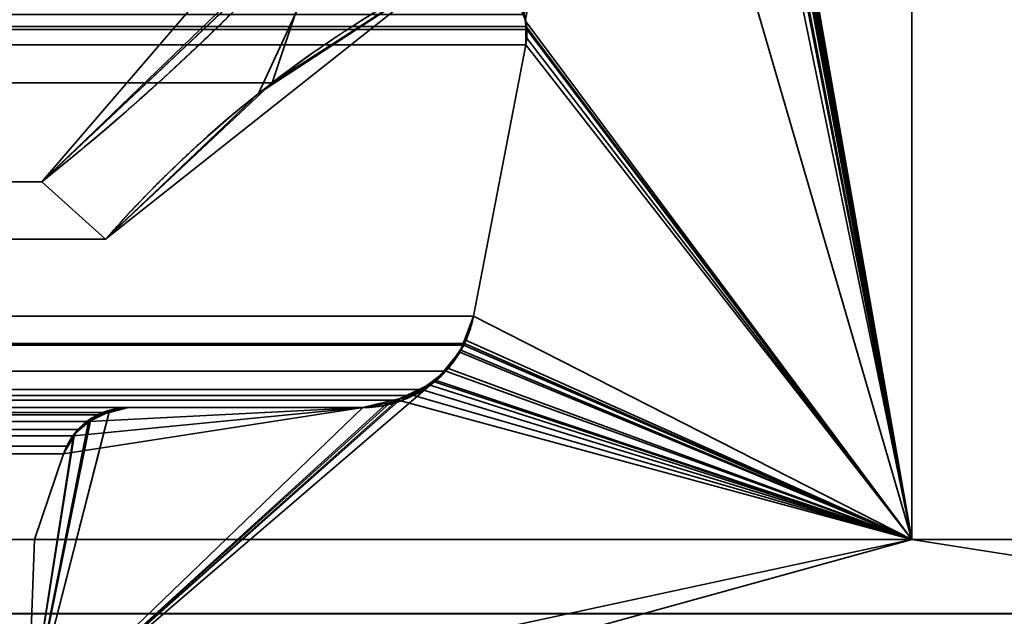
# Model space of a CAD drawing. Header units: millimetres. Extents: x -490 to 6690, y -115 to 132.
# Tile 771 of 1031: x 4955.03 to 4959.41, y 3.66 to 6.31. Entities that reach past the tile are written whole.
import ezdxf

# ---------------------------------------------------------------- set-up
doc = ezdxf.new("R2010")
doc.units = ezdxf.units.MM
doc.layers.add('152', color=7, linetype='Continuous', true_color=0xffffff)

# ---------------------------------------------------------------- blocks, each defined once
blk = doc.blocks.new('UG_SURFACE_264')
at = {"layer": '152', "color": 14, "linetype": 'Continuous', "lineweight": 35}
for points in [[(4967.2999, -10, 2024.3001), (4967.2999, 19, 2024.3001), (4032.7001, 19, 2024.3001), (4032.7001, -10, 2024.3001)], [(4963.2502, 16.25, 2020.2501), (4963.2502, -22, 2020.2501), (4036.7498, -22, 2020.2501), (4036.7498, 16.25, 2020.2501)]]:
    blk.add_3dface(points, dxfattribs=at)
blk = doc.blocks.new('UG_SURFACE_265')
at = {"layer": '152', "color": 7, "linetype": 'Continuous', "lineweight": 35}
for points in [[(4036.7498, 16, 2020.2501), (4036.7498, -22, 2020.2501), (4963.2502, -22, 2020.2501), (4963.2502, 16, 2020.2501)], [(4962.9998, 16, 2020), (4962.9998, -22, 2020), (4037.0002, -22, 2020), (4037.0002, 16, 2020)]]:
    blk.add_3dface(points, dxfattribs=at)
blk = doc.blocks.new('UG_SURFACE_273')
at = {"layer": '152', "color": 46, "linetype": 'Continuous', "lineweight": 35}
for points in [[(4040.9999, 9.7678, 2016), (4040.9999, 4, 2016), (4959.0001, 4, 2016), (4959.0001, 9.7678, 2016)], [(4959.0001, 9.7678, 2016), (4959.0001, 4, 2016), (4958.0584, 9.2861, 2015.0585), (4958.0688, 9.3095, 2015.069)], [(4959.0001, 4, 2016), (4958.0274, 9.2492, 2015.0275), (4958.0469, 9.2726, 2015.0471), (4958.0584, 9.2861, 2015.0585)], [(4959.0001, 4, 2016), (4957.9754, 9.2201, 2014.9753), (4958.0164, 9.243, 2015.0163)], [(4958.0164, 9.243, 2015.0163), (4958.0274, 9.2492, 2015.0275), (4959.0001, 4, 2016)], [(4959.0001, 4, 2016), (4957.6745, 8.5488, 2014.6744), (4957.8023, 9.2132, 2014.8025), (4957.9301, 9.2132, 2014.9302)], [(4957.9301, 9.2132, 2014.9302), (4957.9735, 9.2198, 2014.9734), (4957.9754, 9.2201, 2014.9753), (4959.0001, 4, 2016)], [(4957.2864, 6.2794, 2014.2865), (4957.2768, 6.3337, 2014.2767), (4957.6745, 8.5488, 2014.6744), (4959.0001, 4, 2016)], [(4956.4123, 6.7976, 2013.4122), (4955.132, 5.5893, 2012.1319), (4044.868, 5.5893, 2012.1319), (4043.5877, 6.7976, 2013.4122)], [(4956.1567, 6.03, 2013.1569), (4955.4162, 5.334, 2012.4161), (4955.132, 5.5893, 2012.1319), (4956.4123, 6.7976, 2013.4122)], [(4956.4123, 6.7976, 2013.4122), (4956.881, 6.4965, 2013.881), (4956.1567, 6.03, 2013.1569)], [(4956.1567, 6.03, 2013.1569), (4043.119, 6.4965, 2013.881), (4043.8433, 6.03, 2013.1569)], [(4956.1567, 6.03, 2013.1569), (4956.881, 6.4965, 2013.881), (4043.119, 6.4965, 2013.881)], [(4957.2768, 6.3337, 2014.2767), (4042.7151, 6.2794, 2014.2851), (4042.7179, 6.313, 2014.2822)], [(4957.2768, 6.3337, 2014.2767), (4957.2864, 6.2794, 2014.2865), (4042.7151, 6.2794, 2014.2851)], [(4042.716, 6.1988, 2014.2841), (4042.7113, 6.2369, 2014.2889), (4957.2864, 6.2794, 2014.2865)], [(4042.7113, 6.2369, 2014.2889), (4042.7151, 6.2794, 2014.2851), (4957.2864, 6.2794, 2014.2865)], [(4957.2864, 6.2794, 2014.2865), (4957.2887, 6.2672, 2014.2887), (4042.716, 6.1988, 2014.2841)], [(4957.2887, 6.2672, 2014.2887), (4957.284, 6.1988, 2014.2841), (4042.716, 6.1988, 2014.2841)], [(4957.284, 6.1988, 2014.2841), (4957.2887, 6.2672, 2014.2887), (4959.0001, 4, 2016)], [(4959.0001, 4, 2016), (4957.2887, 6.2672, 2014.2887), (4957.2864, 6.2794, 2014.2865)], [(4042.9482, 4.9927, 2014.0519), (4042.716, 6.1988, 2014.2841), (4957.284, 6.1988, 2014.2841), (4957.0518, 4.9927, 2014.0519)], [(4957.0518, 4.9927, 2014.0519), (4957.284, 6.1988, 2014.2841), (4959.0001, 4, 2016)], [(4043.8433, 6.03, 2013.1569), (4955.4162, 5.334, 2012.4161), (4956.1567, 6.03, 2013.1569)], [(4043.8433, 6.03, 2013.1569), (4044.5838, 5.334, 2012.4161), (4955.4162, 5.334, 2012.4161)], [(4044.5838, 5.334, 2012.4161), (4044.868, 5.5893, 2012.1319), (4955.132, 5.5893, 2012.1319), (4955.4162, 5.334, 2012.4161)], [(4042.9482, 4.9927, 2014.0519), (4957.0112, 4.8703, 2014.0114), (4957.0069, 4.8633, 2014.0066)], [(4042.9482, 4.9927, 2014.0519), (4957.0518, 4.9927, 2014.0519), (4957.0112, 4.8703, 2014.0114)], [(4957.0069, 4.8633, 2014.0066), (4042.9935, 4.8627, 2014.0066), (4042.9482, 4.9927, 2014.0519)], [(4959.0001, 4, 2016), (4957.0112, 4.8703, 2014.0114), (4957.0518, 4.9927, 2014.0519)], [(4042.9959, 4.8556, 2014.004), (4042.9935, 4.8627, 2014.0066), (4957.0069, 4.8633, 2014.0066)], [(4043.0713, 4.7484, 2013.9289), (4042.9959, 4.8556, 2014.004), (4957.0069, 4.8633, 2014.0066)], [(4957.0069, 4.8633, 2014.0066), (4956.9287, 4.7484, 2013.9289), (4043.0713, 4.7484, 2013.9289)], [(4956.9287, 4.7484, 2013.9289), (4957.0069, 4.8633, 2014.0066), (4959.0001, 4, 2016)], [(4957.0069, 4.8633, 2014.0066), (4957.0112, 4.8703, 2014.0114), (4959.0001, 4, 2016)], [(4043.0717, 4.7479, 2013.9284), (4043.0713, 4.7484, 2013.9289), (4956.9287, 4.7484, 2013.9289)], [(4043.0717, 4.7479, 2013.9284), (4956.9287, 4.7484, 2013.9289), (4956.9287, 4.7483, 2013.9289)], [(4043.1795, 4.6677, 2013.8206), (4043.0717, 4.7479, 2013.9284), (4956.9287, 4.7483, 2013.9289)], [(4956.9287, 4.7483, 2013.9289), (4956.821, 4.6664, 2013.8209), (4043.1795, 4.6677, 2013.8206)], [(4956.821, 4.6664, 2013.8209), (4956.9287, 4.7483, 2013.9289), (4959.0001, 4, 2016)], [(4959.0001, 4, 2016), (4956.9287, 4.7483, 2013.9289), (4956.9287, 4.7484, 2013.9289)], [(4043.222, 4.6361, 2013.778), (4043.1795, 4.6677, 2013.8206), (4956.821, 4.6664, 2013.8209)], [(4043.222, 4.6361, 2013.778), (4956.821, 4.6664, 2013.8209), (4956.7866, 4.6403, 2013.7866)], [(4043.3054, 4.6169, 2013.6945), (4043.222, 4.6361, 2013.778), (4956.7866, 4.6403, 2013.7866)], [(4956.7866, 4.6403, 2013.7866), (4956.6946, 4.6182, 2013.6945), (4043.3054, 4.6169, 2013.6945)], [(4956.6946, 4.6182, 2013.6945), (4956.7866, 4.6403, 2013.7866), (4959.0001, 4, 2016), (4955.0681, 3.15, 2012.0678)], [(4959.0001, 4, 2016), (4956.7866, 4.6403, 2013.7866), (4956.821, 4.6664, 2013.8209)], [(4043.4408, 4.5858, 2013.5591), (4043.3054, 4.6169, 2013.6945), (4956.6946, 4.6182, 2013.6945)], [(4956.6946, 4.6182, 2013.6945), (4956.5592, 4.5858, 2013.5591), (4043.4408, 4.5858, 2013.5591)], [(4955.0681, 3.15, 2012.0678), (4956.5592, 4.5858, 2013.5591), (4956.6946, 4.6182, 2013.6945)], [(4956.5592, 4.5858, 2013.5591), (4955.5163, 4.5858, 2012.5163), (4044.4837, 4.5858, 2012.5163), (4043.4408, 4.5858, 2013.5591)], [(4044.4837, 4.5858, 2012.5163), (4955.5163, 4.5858, 2012.5163), (4955.4243, 4.5638, 2012.4242), (4044.5757, 4.5638, 2012.4242)], [(4044.621, 4.5529, 2012.3789), (4044.5757, 4.5638, 2012.4242), (4955.4243, 4.5638, 2012.4242)], [(4044.621, 4.5529, 2012.3789), (4955.4243, 4.5638, 2012.4242), (4955.379, 4.5529, 2012.3789)], [(4955.379, 4.5529, 2012.3789), (4044.6591, 4.5243, 2012.341), (4044.621, 4.5529, 2012.3789)], [(4955.379, 4.5529, 2012.3789), (4955.3409, 4.5242, 2012.341), (4044.6591, 4.5243, 2012.341)], [(4956.5592, 4.5858, 2013.5591), (4955.0681, 3.15, 2012.0678), (4955.1001, 4, 2012.1), (4955.2293, 4.3804, 2012.2294)], [(4955.2293, 4.3804, 2012.2294), (4955.2431, 4.4141, 2012.2433), (4955.2746, 4.4604, 2012.2745), (4956.5592, 4.5858, 2013.5591)], [(4956.5592, 4.5858, 2013.5591), (4955.2746, 4.4604, 2012.2745), (4955.2932, 4.4877, 2012.2931), (4955.3409, 4.5242, 2012.341)], [(4955.4243, 4.5638, 2012.4242), (4955.5163, 4.5858, 2012.5163), (4956.5592, 4.5858, 2013.5591), (4955.3409, 4.5242, 2012.341)], [(4955.3409, 4.5242, 2012.341), (4955.379, 4.5529, 2012.3789), (4955.4243, 4.5638, 2012.4242)], [(4044.7063, 4.4886, 2012.2938), (4044.6591, 4.5243, 2012.341), (4955.3409, 4.5242, 2012.341)], [(4044.7063, 4.4886, 2012.2938), (4955.3409, 4.5242, 2012.341), (4955.2932, 4.4877, 2012.2931)], [(4955.2932, 4.4877, 2012.2931), (4044.7268, 4.4626, 2012.2733), (4044.7063, 4.4886, 2012.2938)], [(4955.2932, 4.4877, 2012.2931), (4955.2746, 4.4604, 2012.2745), (4044.7268, 4.4626, 2012.2733)], [(4044.7359, 4.4507, 2012.264), (4044.7268, 4.4626, 2012.2733), (4955.2746, 4.4604, 2012.2745)], [(4044.7359, 4.4507, 2012.264), (4955.2746, 4.4604, 2012.2745), (4955.2431, 4.4141, 2012.2433)], [(4955.2431, 4.4141, 2012.2433), (4044.7707, 4.3804, 2012.2294), (4044.7359, 4.4507, 2012.264)], [(4955.2431, 4.4141, 2012.2433), (4955.2293, 4.3804, 2012.2294), (4044.7707, 4.3804, 2012.2294)], [(4044.8999, 4, 2012.1), (4044.7707, 4.3804, 2012.2294), (4955.2293, 4.3804, 2012.2294), (4955.1001, 4, 2012.1)], [(4962.594, 3.6691, 2019.5942), (4037.6034, 4, 2019.3963), (4037.4303, 3.7039, 2019.5696)], [(4962.594, 3.6691, 2019.5942), (4962.3966, 4, 2019.3963), (4037.6034, 4, 2019.3963)], [(4962.3966, 4, 2019.3963), (4959.0001, 4, 2016), (4040.9999, 4, 2016), (4037.6034, 4, 2019.3963)], [(4955.1001, 4, 2012.1), (4951.0002, 4, 2007.9999), (4048.9998, 4, 2007.9999), (4044.8999, 4, 2012.1)], [(4955.0681, 3.15, 2012.0678), (4951.7999, 3.15, 2008.8), (4951.0002, 4, 2007.9999), (4955.1001, 4, 2012.1)], [(4955.9293, 3.15, 2012.9292), (4955.0681, 3.15, 2012.0678), (4959.0001, 4, 2016)], [(4961.247, 3.6468, 2018.2469), (4958.6082, 3.15, 2015.6081), (4955.9293, 3.15, 2012.9292), (4959.0001, 4, 2016)], [(4959.0001, 4, 2016), (4962.3966, 4, 2019.3963), (4961.247, 3.6468, 2018.2469)], [(4037.4303, 3.7039, 2019.5696), (4037.1981, 3.4215, 2019.8019), (4962.8019, 3.4215, 2019.8019)], [(4037.4303, 3.7039, 2019.5696), (4962.8019, 3.4215, 2019.8019), (4962.594, 3.6691, 2019.5942)]]:
    blk.add_3dface(points, dxfattribs=at)
blk = doc.blocks.new('UG_SURFACE_274')
at = {"layer": '152', "color": 46, "linetype": 'Continuous', "lineweight": 35}
for points in [[(4959.0001, 9.7678, -8), (4959.0001, 4, -8), (4958.0374, 9.2586, -8), (4958.046, 9.2719, -8)], [(4959.0001, 4, 2016), (4959.0001, 9.7678, 2016), (4958.0789, 9.3503, 2015.0788), (4958.0698, 9.3094, 2015.0697)], [(4959.0001, 9.7678, 2016), (4959.0001, 4, 2016), (4959.0001, 4, -8), (4959.0001, 9.7678, -8)], [(4958.0693, 9.3092, 2015.0695), (4958.0469, 9.2717, 2015.0468), (4959.0001, 4, 2016)], [(4959.0001, 4, 2016), (4958.0698, 9.3094, 2015.0697), (4958.0693, 9.3092, 2015.0695)], [(4958.0178, 9.2465, 2015.0177), (4957.9854, 9.2237, 2014.9856), (4959.0001, 4, 2016)], [(4959.0001, 4, -8), (4957.9883, 9.225, -8), (4958.0173, 9.2449, -8), (4958.0374, 9.2586, -8)], [(4959.0001, 4, 2016), (4958.0421, 9.2636, 2015.0421), (4958.0178, 9.2465, 2015.0177)], [(4958.0469, 9.2717, 2015.0468), (4958.0421, 9.2636, 2015.0421), (4959.0001, 4, 2016)], [(4959.0001, 4, -8), (4957.6745, 8.5488, -8), (4957.8023, 9.2132, -8), (4957.9301, 9.2132, -8)], [(4957.9301, 9.2132, 2014.9302), (4957.8023, 9.2132, 2014.8025), (4957.6745, 8.5488, 2014.6744), (4959.0001, 4, 2016)], [(4959.0001, 4, -8), (4957.9301, 9.2132, -8), (4957.9778, 9.2228, -8)], [(4957.9778, 9.2223, 2014.9777), (4957.9301, 9.2132, 2014.9302), (4959.0001, 4, 2016)], [(4957.9778, 9.2228, -8), (4957.9883, 9.225, -8), (4959.0001, 4, -8)], [(4959.0001, 4, 2016), (4957.9854, 9.2237, 2014.9856), (4957.9778, 9.2223, 2014.9777)], [(4956.881, 6.4965, -8), (4955.4162, 5.334, -8), (4955.132, 5.5893, -8), (4957.6745, 8.5488, -8)], [(4957.6745, 8.5488, -8), (4955.132, 5.5893, -8), (4955.132, 5.5893, 2012.1319)], [(4955.132, 5.5893, 2012.1319), (4956.5439, 6.948, 2013.5441), (4957.6745, 8.5488, -8)], [(4957.6745, 8.5488, -8), (4959.0001, 4, -8), (4957.2845, 6.3023, -8), (4957.2668, 6.348, -8)], [(4957.2678, 6.3471, 2014.2679), (4957.2835, 6.3076, 2014.2834), (4957.6745, 8.5488, 2014.6744)], [(4959.0001, 4, 2016), (4957.6745, 8.5488, 2014.6744), (4957.2835, 6.3076, 2014.2834), (4957.2854, 6.2712, 2014.2856)], [(4956.5439, 6.948, 2013.5441), (4955.132, 5.5893, 2012.1319), (4955.4162, 5.334, 2012.4161), (4956.0957, 5.9821, 2013.0956)], [(4956.0957, 5.9821, 2013.0956), (4956.881, 6.4965, 2013.881), (4956.5439, 6.948, 2013.5441)], [(4956.0957, 5.9821, 2013.0956), (4955.4162, 5.334, -8), (4956.881, 6.4965, -8)], [(4956.881, 6.4965, -8), (4956.881, 6.4965, 2013.881), (4956.0957, 5.9821, 2013.0956)], [(4957.2678, 6.3471, 2014.2679), (4957.2668, 6.348, -8), (4957.2845, 6.3023, -8)], [(4957.2845, 6.3023, -8), (4957.2835, 6.3076, 2014.2834), (4957.2678, 6.3471, 2014.2679)], [(4957.2845, 6.2716, -8), (4957.2854, 6.2712, 2014.2856), (4957.2835, 6.3076, 2014.2834)], [(4957.2835, 6.3076, 2014.2834), (4957.2845, 6.3023, -8), (4957.2845, 6.2716, -8)], [(4957.284, 6.1988, -8), (4957.2845, 6.2716, -8), (4957.2845, 6.3023, -8), (4959.0001, 4, -8)], [(4957.2845, 6.2716, -8), (4957.284, 6.1988, -8), (4957.284, 6.1988, 2014.2841)], [(4957.284, 6.1988, 2014.2841), (4957.2883, 6.2275, 2014.2882), (4957.2845, 6.2716, -8)], [(4957.2883, 6.2275, 2014.2882), (4957.2854, 6.2712, 2014.2856), (4957.2845, 6.2716, -8)], [(4957.2854, 6.2712, 2014.2856), (4957.2883, 6.2275, 2014.2882), (4959.0001, 4, 2016)], [(4959.0001, 4, 2016), (4957.2883, 6.2275, 2014.2882), (4957.284, 6.1988, 2014.2841)], [(4957.0518, 4.9927, -8), (4957.284, 6.1988, -8), (4959.0001, 4, -8)], [(4957.284, 6.1988, 2014.2841), (4957.0518, 4.9927, 2014.0519), (4959.0001, 4, 2016)], [(4957.0518, 4.9927, 2014.0519), (4957.284, 6.1988, 2014.2841), (4957.284, 6.1988, -8), (4957.0518, 4.9927, -8)], [(4956.0957, 5.9821, 2013.0956), (4955.4162, 5.334, 2012.4161), (4955.4162, 5.334, -8)], [(4955.4162, 5.334, 2012.4161), (4955.132, 5.5893, 2012.1319), (4955.132, 5.5893, -8), (4955.4162, 5.334, -8)], [(4959.0001, 4, -8), (4956.9907, 4.8316, -8), (4957.0112, 4.8858, -8), (4957.0518, 4.9927, -8)], [(4957.0518, 4.9927, -8), (4957.0112, 4.8858, -8), (4957.0131, 4.8868, 2014.0128)], [(4959.0001, 4, 2016), (4957.0518, 4.9927, 2014.0519), (4957.0131, 4.8868, 2014.0128)], [(4957.0131, 4.8868, 2014.0128), (4957.0518, 4.9927, 2014.0519), (4957.0518, 4.9927, -8)], [(4957.0112, 4.8858, -8), (4956.9907, 4.8316, -8), (4956.996, 4.8404, 2013.9959)], [(4957.0131, 4.8868, 2014.0128), (4956.996, 4.8404, 2013.9959), (4959.0001, 4, 2016)], [(4956.996, 4.8404, 2013.9959), (4957.0131, 4.8868, 2014.0128), (4957.0112, 4.8858, -8)], [(4959.0001, 4, -8), (4956.8787, 4.7007, -8), (4956.9297, 4.7601, -8), (4956.9907, 4.8316, -8)], [(4956.9907, 4.8316, -8), (4956.9297, 4.7601, -8), (4956.9311, 4.7619, 2013.931)], [(4959.0001, 4, 2016), (4956.996, 4.8404, 2013.9959), (4956.9311, 4.7619, 2013.931)], [(4956.9311, 4.7619, 2013.931), (4956.996, 4.8404, 2013.9959), (4956.9907, 4.8316, -8)], [(4956.9297, 4.7601, -8), (4956.8787, 4.7007, -8), (4956.8853, 4.7061, 2013.885)], [(4956.9311, 4.7619, 2013.931), (4956.8853, 4.7061, 2013.885), (4959.0001, 4, 2016)], [(4956.8853, 4.7061, 2013.885), (4956.9311, 4.7619, 2013.931), (4956.9297, 4.7601, -8)], [(4955.0681, 3.15, 2012.0678), (4959.0001, 4, 2016), (4956.8586, 4.6851, 2013.8588), (4956.8582, 4.6847, 2013.8578)], [(4955.0681, 3.15, 2012.0678), (4956.8582, 4.6847, 2013.8578), (4956.717, 4.6224, 2013.7169)], [(4956.8563, 4.6878, -8), (4956.7289, 4.6154, -8), (4956.717, 4.6224, 2013.7169)], [(4956.717, 4.6224, 2013.7169), (4956.8582, 4.6847, 2013.8578), (4956.8563, 4.6878, -8)], [(4956.7289, 4.6154, -8), (4956.8563, 4.6878, -8), (4956.8787, 4.7007, -8), (4959.0001, 4, -8)], [(4956.8787, 4.7007, -8), (4956.8563, 4.6878, -8), (4956.8582, 4.6847, 2013.8578)], [(4956.8582, 4.6847, 2013.8578), (4956.8586, 4.6851, 2013.8588), (4956.8787, 4.7007, -8)], [(4956.8853, 4.7061, 2013.885), (4956.8586, 4.6851, 2013.8588), (4959.0001, 4, 2016)], [(4956.8586, 4.6851, 2013.8588), (4956.8853, 4.7061, 2013.885), (4956.8787, 4.7007, -8)], [(4956.717, 4.6224, 2013.7169), (4956.6555, 4.5951, 2013.6552), (4955.0681, 3.15, 2012.0678)], [(4956.7189, 4.6137, -8), (4956.7289, 4.6154, -8), (4959.0001, 4, -8), (4955.0681, 3.15, -8)], [(4955.0681, 3.15, -8), (4956.5592, 4.5858, -8), (4956.7189, 4.6137, -8)], [(4956.7189, 4.6137, -8), (4956.5592, 4.5858, -8), (4956.5592, 4.5858, 2013.5591)], [(4956.5592, 4.5858, 2013.5591), (4956.6555, 4.5951, 2013.6552), (4956.7189, 4.6137, -8)], [(4956.6555, 4.5951, 2013.6552), (4956.717, 4.6224, 2013.7169), (4956.7189, 4.6137, -8)], [(4956.7289, 4.6154, -8), (4956.7189, 4.6137, -8), (4956.717, 4.6224, 2013.7169)], [(4955.0681, 3.15, 2012.0678), (4956.6555, 4.5951, 2013.6552), (4956.5592, 4.5858, 2013.5591)], [(4955.4315, 4.568, -8), (4955.5163, 4.5858, -8), (4956.5592, 4.5858, -8), (4955.0681, 3.15, -8)], [(4955.0681, 3.15, 2012.0678), (4956.5592, 4.5858, 2013.5591), (4955.5163, 4.5858, 2012.5163), (4955.4319, 4.5634, 2012.4319)], [(4955.0681, 3.15, -8), (4955.3485, 4.5273, -8), (4955.3943, 4.5602, -8), (4955.4315, 4.568, -8)], [(4955.0681, 3.15, 2012.0678), (4955.4319, 4.5634, 2012.4319), (4955.3657, 4.5458, 2012.3656), (4955.3461, 4.5287, 2012.3463)], [(4955.4315, 4.568, -8), (4955.3943, 4.5602, -8), (4955.3461, 4.5287, 2012.3463)], [(4955.3461, 4.5287, 2012.3463), (4955.3657, 4.5458, 2012.3656), (4955.4315, 4.568, -8)], [(4955.3943, 4.5602, -8), (4955.3485, 4.5273, -8), (4955.3461, 4.5287, 2012.3463)], [(4955.3657, 4.5458, 2012.3656), (4955.4319, 4.5634, 2012.4319), (4955.4315, 4.568, -8)], [(4955.5163, 4.5858, -8), (4955.4315, 4.568, -8), (4955.4319, 4.5634, 2012.4319)], [(4955.4319, 4.5634, 2012.4319), (4955.5163, 4.5858, 2012.5163), (4955.5163, 4.5858, -8)], [(4956.5592, 4.5858, 2013.5591), (4956.5592, 4.5858, -8), (4955.5163, 4.5858, -8), (4955.5163, 4.5858, 2012.5163)], [(4955.3461, 4.5287, 2012.3463), (4955.3404, 4.5234, 2012.3403), (4955.0681, 3.15, 2012.0678)], [(4955.3418, 4.5228, -8), (4955.3485, 4.5273, -8), (4955.0681, 3.15, -8)], [(4955.0681, 3.15, 2012.0678), (4955.3404, 4.5234, 2012.3403), (4955.2746, 4.4655, 2012.2745), (4955.2727, 4.4622, 2012.2728)], [(4955.0681, 3.15, -8), (4955.2765, 4.4601, -8), (4955.2927, 4.4876, -8), (4955.3418, 4.5228, -8)], [(4955.2746, 4.4655, 2012.2745), (4955.3404, 4.5234, 2012.3403), (4955.3418, 4.5228, -8)], [(4955.2746, 4.4655, 2012.2745), (4955.3418, 4.5228, -8), (4955.2927, 4.4876, -8)], [(4955.3404, 4.5234, 2012.3403), (4955.3461, 4.5287, 2012.3463), (4955.3485, 4.5273, -8)], [(4955.3485, 4.5273, -8), (4955.3418, 4.5228, -8), (4955.3404, 4.5234, 2012.3403)], [(4955.2927, 4.4876, -8), (4955.2765, 4.4601, -8), (4955.2727, 4.4622, 2012.2728)], [(4955.2727, 4.4622, 2012.2728), (4955.2746, 4.4655, 2012.2745), (4955.2927, 4.4876, -8)], [(4955.2727, 4.4622, 2012.2728), (4955.2293, 4.3804, 2012.2294), (4955.1001, 4, 2012.1), (4955.0681, 3.15, 2012.0678)], [(4955.0681, 3.15, -8), (4955.1001, 4, -8), (4955.2293, 4.3804, -8), (4955.2765, 4.4601, -8)], [(4955.2293, 4.3804, 2012.2294), (4955.2727, 4.4622, 2012.2728), (4955.2765, 4.4601, -8)], [(4955.2765, 4.4601, -8), (4955.2293, 4.3804, -8), (4955.2293, 4.3804, 2012.2294)], [(4955.1001, 4, 2012.1), (4955.2293, 4.3804, 2012.2294), (4955.2293, 4.3804, -8), (4955.1001, 4, -8)], [(4955.0681, 3.15, -8), (4951.7999, 3.15, -8), (4951.0002, 4, -8), (4955.1001, 4, -8)], [(4955.1001, 4, 2012.1), (4951.0002, 4, 2007.9999), (4951.7999, 3.15, 2008.8), (4955.0681, 3.15, 2012.0678)], [(4955.1001, 4, 2012.1), (4955.1001, 4, -8), (4951.0002, 4, -8), (4951.0002, 4, 2007.9999)], [(4955.9293, 3.15, -8), (4955.0681, 3.15, -8), (4959.0001, 4, -8)], [(4959.0001, 4, 2016), (4955.0681, 3.15, 2012.0678), (4955.9293, 3.15, 2012.9292)], [(4961.247, 3.6468, -8), (4958.6082, 3.15, -8), (4955.9293, 3.15, -8), (4959.0001, 4, -8)], [(4959.0001, 4, 2016), (4955.9293, 3.15, 2012.9292), (4958.6082, 3.15, 2015.6081), (4961.247, 3.6468, 2018.2469)], [(4959.0001, 4, -8), (4962.3966, 4, -8), (4961.247, 3.6468, -8)], [(4961.247, 3.6468, 2018.2469), (4962.3966, 4, 2019.3963), (4959.0001, 4, 2016)], [(4962.3966, 4, 2019.3963), (4962.3966, 4, -8), (4959.0001, 4, -8), (4959.0001, 4, 2016)]]:
    blk.add_3dface(points, dxfattribs=at)
blk = doc.blocks.new('UG_SURFACE_291')
at = {"layer": '152', "color": 254, "linetype": 'Continuous', "lineweight": 35}
for points in [[(4973.2499, 111.75, 2030.2501), (4026.7501, 111.75, 2030.2501), (4026.7501, -10, 2030.2501), (4973.2499, -10, 2030.2501)], [(4967.5002, 21, 2024.4999), (4967.5002, -8, 2024.4999), (4032.4998, -8, 2024.4999), (4032.4998, 21, 2024.4999)], [(4962.9998, 4, 2020), (4962.9998, 21, 2020), (4037.0002, 21, 2020), (4037.0002, 4, 2020)], [(4962.9998, 21, 2020), (4962.9998, 4, 2020), (4959.0001, 4, 2016), (4959.0001, 12, 2016)], [(4959.0001, 12, 2016), (4959.0001, 4, 2016), (4040.9999, 4, 2016), (4040.9999, 12, 2016)], [(4962.9998, 4, 2020), (4037.0002, 4, 2020), (4040.9999, 4, 2016), (4959.0001, 4, 2016)]]:
    blk.add_3dface(points, dxfattribs=at)
blk = doc.blocks.new('UG_SURFACE_297')
at = {"layer": '152', "color": 254, "linetype": 'Continuous', "lineweight": 35}
for points in [[(4959.0001, 12, 2016), (4959.0001, 4, 2016), (4962.9998, 4, 2020), (4962.9998, 21, 2020)], [(4962.9998, 21, -8), (4962.9998, 4, -8), (4959.0001, 4, -8), (4959.0001, 12, -8)], [(4959.0001, 12, -8), (4959.0001, 4, -8), (4959.0001, 4, 2016), (4959.0001, 12, 2016)], [(4962.9998, 4, 2020), (4959.0001, 4, 2016), (4959.0001, 4, -8), (4962.9998, 4, -8)]]:
    blk.add_3dface(points, dxfattribs=at)
blk = doc.blocks.new('UG_SURFACE_312')
at = {"layer": '152', "color": 252, "linetype": 'Continuous', "lineweight": 35}
for points in [[(5139.9999, -6.2, 2201.9999), (5139.9999, 113.2, 2201.9999), (3859.9999, 113.2, 2201.9999), (3859.9999, -6.2, 2201.9999)], [(4010.0002, -6.2, 2052), (4010.0002, 113.2, 2052), (4989.9998, 113.2, 2052), (4989.9998, -6.2, 2052)]]:
    blk.add_3dface(points, dxfattribs=at)

msp = doc.modelspace()

# ---------------------------------------------------------------- linework, layer by layer
at = {"layer": '152', "color": 253, "linetype": 'Continuous', "lineweight": -3}
for p, q in [((4959, 12, 2016), (4959, 4, 2016)), ((4959, 4, 2016), (4959, 12, 2016)), ((4959, 12, -8), (4959, 4, -8)), ((4959, 9.7678, 2016), (4959, 4, 2016)), ((4959, 4, 2016), (4959, 9.7678, 2016)), ((4959, 9.7678, -8), (4959, 4, -8)), ((4957.2842, 6.1988, 2014.2842), (4042.7158, 6.1988, 2014.2842)), ((4957.0519, 4.9927, 2014.0519), (4957.2842, 6.1988, 2014.2842)), ((4957.0519, 4.9927, -8), (4957.2842, 6.1988, -8)), ((4957.0519, 4.9927, 2014.0519), (4957.2842, 6.1988, 2014.2842)), ((4957.2842, 6.1988, -8), (4957.2842, 6.1988, 2014.2842)), ((4955.1318, 5.5893, 2012.1318), (4044.8682, 5.5893, 2012.1318)), ((4955.4162, 5.334, -8), (4955.1318, 5.5893, -8)), ((4955.1318, 5.5893, -8), (4955.1318, 5.5893, 2012.1318)), ((4955.1318, 5.5893, 2012.1318), (4955.4162, 5.334, 2012.4162)), ((4955.4162, 5.334, 2012.4162), (4955.1318, 5.5893, 2012.1318)), ((4955.4162, 5.334, 2012.4162), (4044.5838, 5.334, 2012.4162)), ((4955.4162, 5.334, -8), (4955.4162, 5.334, 2012.4162)), ((4957.0519, 4.9927, 2014.0519), (4042.9481, 4.9927, 2014.0519)), ((4957.0519, 4.9927, -8), (4957.0519, 4.9927, 2014.0519)), ((4956.5591, 4.5858, 2013.5591), (4043.4409, 4.5858, 2013.5591)), ((4955.5162, 4.5858, 2012.5162), (4044.4838, 4.5858, 2012.5162)), ((4955.5162, 4.5858, 2012.5162), (4956.5591, 4.5858, 2013.5591)), ((4956.5591, 4.5858, 2013.5591), (4955.5162, 4.5858, 2012.5162)), ((4955.5162, 4.5858, -8), (4956.5591, 4.5858, -8)), ((4955.5162, 4.5858, -8), (4955.5162, 4.5858, 2012.5162)), ((4956.5591, 4.5858, -8), (4956.5591, 4.5858, 2013.5591)), ((4955.2294, 4.3804, 2012.2294), (4044.7706, 4.3804, 2012.2294)), ((4955.1, 4, -8), (4955.2294, 4.3804, -8)), ((4955.1, 4, 2012.1), (4955.2294, 4.3804, 2012.2294)), ((4955.1, 4, 2012.1), (4955.2294, 4.3804, 2012.2294)), ((4955.2294, 4.3804, -8), (4955.2294, 4.3804, 2012.2294)), ((4963, 4, 2020), (4037, 4, 2020)), ((4962.3964, 4, 2019.3964), (4037.6036, 4, 2019.3964)), ((4959, 4, 2016), (4041, 4, 2016)), ((4959, 4, 2016), (4041, 4, 2016)), ((4955.1, 4, 2012.1), (4044.9, 4, 2012.1)), ((4951, 4, 2008), (4955.1, 4, 2012.1)), ((4951, 4, -8), (4955.1, 4, -8)), ((4955.1, 4, 2012.1), (4951, 4, 2008)), ((4955.1, 4, -8), (4955.1, 4, 2012.1)), ((4962.3964, 4, 2019.3964), (4959, 4, 2016)), ((4959, 4, -8), (4962.3964, 4, -8)), ((4959, 4, -8), (4959, 4, 2016)), ((4959, 4, 2016), (4962.3964, 4, 2019.3964)), ((4959, 4, -8), (4963, 4, -8)), ((4963, 4, 2020), (4959, 4, 2016)), ((4959, 4, 2016), (4963, 4, 2020)), ((4959, 4, -8), (4959, 4, 2016))]:
    msp.add_line(p, q, dxfattribs=at)
for centre, radius, start, end in [((4948.7046, 13.6831, -8), 10.3354, 308.45298, 330.21371), ((4957.0115, 6.2513, -8), 0.2777, 349.0985, 118.0085), ((4959.3074, 1.9348, -8), 5.1669, 118.0085, 138.8607), ((4956.5591, 5.0876, -8), 0.5018, 270, 349.0985)]:
    msp.add_arc(centre, radius, start, end, dxfattribs=at)
at = {"layer": '152', "color": 253, "linetype": 'Continuous', "lineweight": -3, "extrusion": (0, 0, -1)}
msp.add_arc((-4955.5162, 4.2829, 8), 0.3029, 18.7857, 90, dxfattribs=at)
at = {"layer": '152', "color": 253, "linetype": 'Continuous', "lineweight": -3}
for points, weights in [([(4957.6745, 8.5488, 2014.6745), (4957.1855, 7.6946, 2014.1855), (4956.5916, 6.9071, 2013.5916), (4955.9027, 6.2014, 2012.9027), (4955.1318, 5.5893, 2012.1318)], [1, 0.991011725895, 0.988015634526, 0.991011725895, 1]), ([(4955.4162, 5.334, 2012.4162), (4955.7263, 5.689, 2012.7263), (4956.0777, 6.0046, 2013.0777), (4956.4648, 6.2751, 2013.4648), (4956.881, 6.4965, 2013.881)], [1, 0.991744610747, 0.988992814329, 0.991744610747, 1]), ([(4957.0519, 4.9927, 2014.0519), (4957.0178, 4.8156, 2014.0178), (4956.9074, 4.6658, 2013.9074), (4956.7396, 4.5858, 2013.7396), (4956.5591, 4.5858, 2013.5591)], [1, 0.885538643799, 0.847384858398, 0.885538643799, 1]), ([(4955.5162, 4.5858, 2012.5162), (4955.4189, 4.5858, 2012.4189), (4955.3273, 4.5467, 2012.3273), (4955.2607, 4.4725, 2012.2607), (4955.2294, 4.3804, 2012.2294)], [1, 0.906514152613, 0.875352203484, 0.906514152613, 1])]:
    msp.add_rational_spline(points, weights, degree=4, dxfattribs=at)
msp.add_open_spline([(4957.6745, 8.5488, 2014.6745), (4956.9785, 7.3329, 2013.9785), (4956.0958, 6.3548, 2013.0958), (4955.1318, 5.5893, 2012.1318)], degree=3, dxfattribs=at)
for points, knots in [([(4957.2842, 6.1988, 2014.2842), (4957.2884, 6.2209, 2014.2884), (4957.29, 6.2443, 2014.29), (4957.2874, 6.29, 2014.2874), (4957.2832, 6.3127, 2014.2832), (4957.2701, 6.3548, 2014.2701), (4957.2611, 6.3746, 2014.2611), (4957.2347, 6.4196, 2014.2347), (4957.2148, 6.4426, 2014.2148), (4957.1639, 6.4868, 2014.1639), (4957.1306, 6.5047, 2014.1306), (4957.0619, 6.5268, 2014.0619), (4957.0256, 6.531, 2014.0256), (4956.9529, 6.5253, 2013.9529), (4956.9157, 6.515, 2013.9157), (4956.881, 6.4965, 2013.881)], [0, 0, 0, 0, 0.089149, 0.089149, 0.178195, 0.178195, 0.267722, 0.267722, 0.405844, 0.405844, 0.59784, 0.59784, 0.795021, 0.795021, 1, 1, 1, 1]), ([(4955.4162, 5.334, 2012.4162), (4955.5315, 5.4661, 2012.5315), (4955.6517, 5.59, 2012.6517), (4955.8991, 5.8218, 2012.8991), (4956.0266, 5.9298, 2013.0266), (4956.3899, 6.2093, 2013.3899), (4956.6328, 6.3645, 2013.6328), (4956.881, 6.4965, 2013.881)], [0, 0, 0, 0, 0.263883, 0.263883, 0.527675, 0.527675, 1, 1, 1, 1]), ([(4956.5591, 4.5858, 2013.5591), (4956.636, 4.5858, 2013.636), (4956.7142, 4.6035, 2013.7142), (4956.8372, 4.6661, 2013.8372), (4956.8862, 4.7019, 2013.8862), (4956.9604, 4.7827, 2013.9604), (4956.9891, 4.8237, 2013.9891), (4957.0294, 4.9076, 2014.0294), (4957.0435, 4.9493, 2014.0435), (4957.0519, 4.9927, 2014.0519)], [0, 0, 0, 0, 0.38147, 0.38147, 0.647145, 0.647145, 0.843267, 0.843267, 1, 1, 1, 1]), ([(4955.5162, 4.5858, 2012.5162), (4955.4698, 4.5858, 2012.4698), (4955.4226, 4.5751, 2012.4226), (4955.3483, 4.5374, 2012.3483), (4955.3188, 4.5158, 2012.3188), (4955.274, 4.467, 2012.274), (4955.2567, 4.4422, 2012.2567), (4955.238, 4.4034, 2012.238), (4955.2334, 4.3921, 2012.2334), (4955.2294, 4.3804, 2012.2294)], [0, 0, 0, 0, 0.41592, 0.41592, 0.705588, 0.705588, 0.919269, 0.919269, 1, 1, 1, 1])]:
    msp.add_open_spline(points, degree=3, knots=knots, dxfattribs=at)
msp.add_rational_spline([(4956.881, 6.4965, 2013.881), (4956.9464, 6.5313, 2013.9464), (4957.0333, 6.5472, 2014.0333), (4957.1169, 6.5187, 2014.1169), (4957.236, 6.4307, 2014.236), (4957.2878, 6.3592, 2014.2878), (4957.2982, 6.2715, 2014.2982), (4957.2842, 6.1988, 2014.2842)], [1, 1, 0.984176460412, 1, 1, 0.984176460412, 1, 1], degree=4, knots=[0, 0, 0, 0, 0, 0.5, 0.5, 0.5, 1, 1, 1, 1, 1], dxfattribs=at)

# ---------------------------------------------------------------- block references
for name in ['UG_SURFACE_312', 'UG_SURFACE_291', 'UG_SURFACE_297', 'UG_SURFACE_264', 'UG_SURFACE_265', 'UG_SURFACE_273', 'UG_SURFACE_274']:
    msp.add_blockref(name, (0, 0), dxfattribs=at)

doc.saveas('drawing.dxf')
